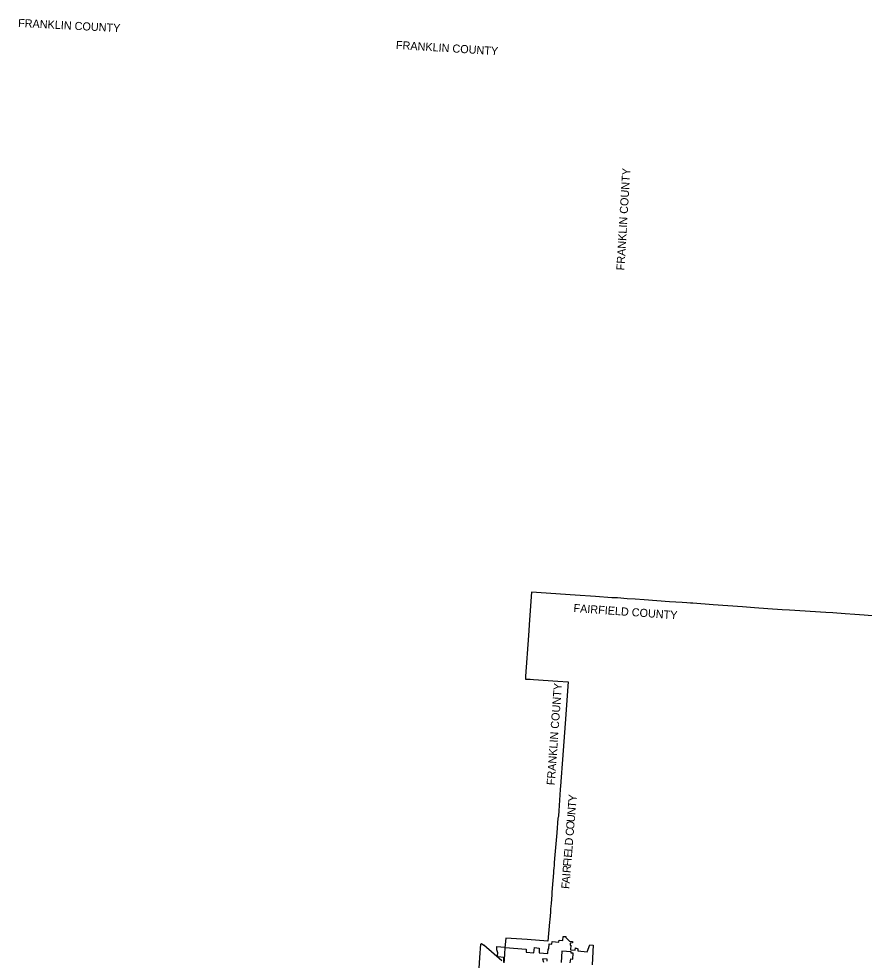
# Model space of a CAD drawing. Extents: x 1643459 to 2064572, y 425441 to 780708.
# Drawn here: x 1818100 to 1922430, y 661772 to 777865 of the extents above; entities that cross this region are included whole.
import ezdxf

# ---------------------------------------------------------------- set-up
doc = ezdxf.new("R2010")
doc.units = 0
for name, color, linetype in [('GM_X_Minor_River', 7, 'Continuous'), ('GM_X_Rail_Line_Text', 7, 'Continuous'), ('GM_X_Township_Subdivision', 7, 'Continuous')]:
    doc.layers.add(name, color=color, linetype=linetype)

msp = doc.modelspace()

# ---------------------------------------------------------------- linework, layer by layer
at = {"layer": 'GM_X_Minor_River'}
msp.add_lwpolyline([(1923944, 704214), (1922415, 704341), (1921268, 704418), (1920103, 704495), (1918576, 704593), (1917684, 704645), (1913214, 704928), (1912289, 704987), (1910549, 705095), (1908911, 705219), (1907402, 705335), (1903789, 705582), (1901286, 705791), (1900989, 705810), (1900525, 705845), (1899948, 705886), (1898404, 705970), (1895291, 706208), (1894181, 706293), (1893167, 706341), (1891975, 706450), (1891303, 706473), (1889273, 706617), (1886742, 706790), (1881354, 707158), (1881125, 703749), (1880996, 701827), (1880648, 696807), (1880621, 696420), (1881199, 696408), (1881620, 696382), (1884619, 696174), (1885889, 696091), (1885509, 690950), (1885182, 686522), (1884997, 683795), (1885000, 683743), (1884928, 682838), (1884830, 681510), (1884735, 680195), (1884687, 679579), (1884665, 679383), (1884630, 679290), (1884479, 677480), (1884260, 674783), (1884177, 673820), (1884153, 673436), (1884120, 673132), (1884093, 672829), (1884077, 672538), (1883910, 670644), (1883888, 670099), (1883896, 670058), (1883889, 669973), (1883877, 669831), (1883785, 668758), (1883760, 668427), (1883733, 668091), (1883700, 667709), (1883625, 666796), (1883609, 666477), (1883392, 664110), (1880829, 664311), (1878189, 664504), (1878096, 663311), (1877984, 661828), (1877958, 661450)], dxfattribs=at)
at = {"layer": 'GM_X_Rail_Line_Text'}
for points in [[(1877952, 661509), (1877977, 662083), (1877277, 662200), (1877179, 662292), (1877237, 662658), (1877085, 663039), (1877112, 663439), (1878078, 663379), (1878073, 663326), (1878133, 663319), (1880727, 663140), (1880708, 662755), (1881672, 662670), (1881725, 663318), (1882339, 663271), (1882302, 662666), (1883394, 662575), (1883445, 663177), (1883528, 663168), (1883567, 663789), (1883876, 663765), (1883904, 664069), (1884743, 663992), (1884770, 664252), (1885260, 664212), (1885293, 664698), (1885603, 664675), (1885596, 664550), (1886052, 664113), (1886420, 664072), (1886415, 663909), (1886163, 663867), (1886151, 663642), (1886224, 663634), (1886179, 663033), (1886769, 662989), (1886801, 663283), (1887095, 663171), (1887083, 662920), (1888238, 662795), (1888558, 663663), (1888945, 663624), (1888994, 663619), (1888856, 661217)], [(1874817, 659416), (1874983, 662102), (1875137, 663753), (1875212, 663844), (1875478, 663612), (1875507, 663679), (1877728, 661728)], [(1883310, 661633), (1883322, 661891), (1882749, 661923), (1882850, 661519)], [(1886165, 661425), (1886215, 661929), (1886467, 661907), (1886530, 662618), (1886254, 662631), (1886267, 662816), (1885124, 662870), (1885036, 661500)]]:
    msp.add_lwpolyline(points, dxfattribs=at)

# ---------------------------------------------------------------- texts
at = {"layer": 'GM_X_Township_Subdivision'}
for s, rotation, p in [('FRANKLIN COUNTY', 357.02425, (1817991, 776872)), ('FRANKLIN COUNTY', 356.47128, (1864617, 774155)), ('FRANKLIN COUNTY', 86.6257, (1892835, 746822)), ('FAIRFIELD COUNTY', 355.98677, (1886526, 704710)), ('FRANKLIN COUNTY', 85.88165, (1884229, 683318)), ('Y', 85.49458, (1886910, 681280)), ('N', 85.42548, (1886780, 679652)), ('T', 85.47926, (1886851, 680534)), ('U', 84.49152, (1886694, 678754)), ('C', 85.4052, (1886555, 677065)), ('O', 85.23174, (1886621, 677876)), ('D', 85.44666, (1886461, 675881)), ('L', 85.45341, (1886402, 675136)), ('E', 85.4516, (1886343, 674390)), ('R', 85.45142, (1886192, 672495)), ('F', 85.45074, (1886256, 673306)), ('I', 85.45199, (1886310, 673982)), ('I', 85.45199, (1886159, 672087)), ('F', 85.45216, (1886035, 670530)), ('A', 85.451, (1886089, 671205))]:
    msp.add_text(s, height=1000, rotation=rotation, dxfattribs=at).set_placement(p)

doc.saveas('drawing.dxf')
